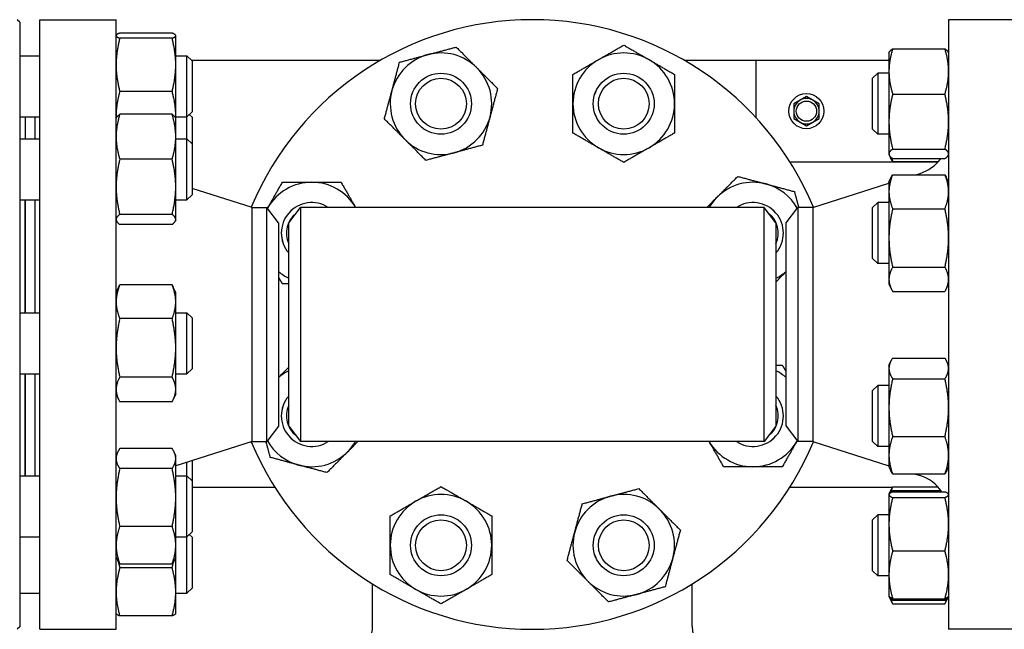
# Model space of a CAD drawing. Header units: inches. Extents: x 5 to 1128, y -85 to 748.
# Tile 633 of 656: x 593 to 606, y 690 to 698. Entities that reach past the tile are written whole.
import ezdxf

# ---------------------------------------------------------------- set-up
doc = ezdxf.new("R2010")
doc.units = ezdxf.units.IN
doc.header["$LTSCALE"] = 32
doc.header["$MEASUREMENT"] = 0
doc.layers.add('Visible (ANSI)', color=7, linetype='Continuous', lineweight=30)

msp = doc.modelspace()

# ---------------------------------------------------------------- linework, layer by layer
at = {"layer": 'Visible (ANSI)'}
for p, q in [((593.40563, 697.65853), (593.37438, 697.68978)), ((593.40563, 697.65853), (593.40563, 690.22103)), ((593.65313, 690.18978), (593.65313, 697.68978)), ((593.65313, 697.68978), (594.59313, 697.68978)), ((594.59313, 690.18978), (594.59313, 697.68978)), ((604.84313, 697.68978), (604.84313, 690.18978)), ((605.78313, 697.68978), (604.84313, 697.68978)), ((594.59313, 697.49562), (594.5943, 697.49811)), ((595.28205, 697.52527), (594.63822, 697.52527)), ((595.32713, 697.49562), (595.32597, 697.49811)), ((595.32713, 697.49313), (595.32713, 697.49562)), ((595.32713, 697.13367), (595.32713, 697.49313)), ((595.28205, 697.461), (594.63822, 697.461)), ((593.40563, 697.24562), (593.65313, 697.24562)), ((595.32713, 697.24562), (595.46563, 697.24562)), ((595.46563, 696.49562), (595.46563, 697.24562)), ((595.52813, 697.18312), (595.46563, 697.24562)), ((604.10913, 697.28099), (604.11311, 697.28952)), ((604.10913, 697.28099), (604.10913, 697.05283)), ((604.15422, 697.3316), (604.79805, 697.3316)), ((604.84313, 697.28099), (604.83915, 697.28952)), ((595.32713, 696.51116), (595.32713, 697.13367)), ((597.8473, 697.18978), (595.52147, 697.18978)), ((595.52813, 697.18312), (595.52813, 696.55812)), ((604.10913, 697.18978), (601.58896, 697.18978)), ((602.46813, 697.18978), (602.46813, 696.48929)), ((603.90813, 696.96849), (603.97063, 697.03099)), ((603.97063, 697.03099), (603.97063, 696.28099)), ((604.10913, 697.03099), (603.97063, 697.03099)), ((604.10913, 697.05283), (604.10913, 696.43626)), ((603.90813, 696.34349), (603.90813, 696.96849)), ((595.28205, 696.80635), (594.63822, 696.80635)), ((604.15422, 696.77406), (604.79805, 696.77406)), ((603.01513, 696.69988), (602.93713, 696.65485)), ((602.93713, 696.65485), (602.93713, 696.56478)), ((603.09313, 696.74491), (603.01513, 696.69988)), ((603.17113, 696.69988), (603.09313, 696.74491)), ((603.24913, 696.65485), (603.17113, 696.69988)), ((603.24913, 696.56478), (603.24913, 696.65485)), ((595.28205, 696.52588), (594.63822, 696.52588)), ((595.32713, 696.47319), (595.32713, 696.51116)), ((595.52813, 696.55812), (595.46563, 696.49562)), ((595.52813, 696.4887), (595.49343, 696.52341)), ((602.93713, 696.56478), (602.93713, 696.47471)), ((603.24913, 696.47471), (603.24913, 696.56478)), ((593.40563, 696.49562), (593.65313, 696.49562)), ((593.47313, 696.49562), (593.47313, 696.22319)), ((593.59313, 696.49562), (593.59313, 696.22319)), ((594.59313, 696.47319), (594.59753, 696.48262)), ((595.32713, 696.47319), (595.32274, 696.48262)), ((595.32713, 696.49562), (595.46563, 696.49562)), ((595.32713, 696.24902), (595.32713, 696.47319)), ((595.46563, 696.22319), (595.46563, 696.49562)), ((595.52813, 696.4887), (595.52813, 696.16069)), ((602.93713, 696.47471), (603.01513, 696.42968)), ((603.01513, 696.42968), (603.09313, 696.38465)), ((603.09313, 696.38465), (603.17113, 696.42968)), ((603.17113, 696.42968), (603.24913, 696.47471)), ((604.10913, 696.43626), (604.10913, 696.03941)), ((603.90813, 696.34349), (603.97063, 696.28099)), ((604.10913, 696.28099), (603.97063, 696.28099)), ((593.40563, 696.22319), (593.65313, 696.22319)), ((595.32713, 695.63331), (595.32713, 696.24902)), ((595.32713, 696.22319), (595.46563, 696.22319)), ((595.46563, 695.47319), (595.46563, 696.22319)), ((595.52813, 696.16069), (595.46563, 696.22319)), ((595.52813, 696.16069), (595.52813, 695.53569)), ((604.10913, 696.03941), (604.10913, 696.03099)), ((604.10913, 696.03099), (604.11311, 696.02245)), ((604.11311, 696.02245), (604.12631, 695.99416)), ((604.15422, 696.09845), (604.79805, 696.09845)), ((604.84313, 696.03099), (604.83915, 696.02245)), ((595.28205, 695.97215), (594.63822, 695.97215)), ((602.89028, 695.93978), (604.7133, 695.93978)), ((604.15422, 695.98037), (604.79805, 695.98037)), ((604.15422, 695.94707), (604.7198, 695.94707)), ((604.15422, 695.78313), (604.79805, 695.78313)), ((604.44328, 695.78313), (604.49411, 695.79923)), ((603.1698, 695.37978), (604.10913, 695.6773)), ((604.10913, 695.68987), (604.13776, 695.75126)), ((604.10913, 695.68987), (604.10913, 695.57316)), ((604.84313, 695.68987), (604.81451, 695.75126)), ((595.32713, 695.23248), (595.32713, 695.63331)), ((596.26647, 695.37978), (595.52813, 695.61363)), ((604.10913, 695.57316), (604.10913, 695.00406)), ((593.40563, 695.47319), (593.65313, 695.47319)), ((593.46813, 695.47319), (593.46813, 694.08284)), ((593.47313, 695.47319), (593.47313, 694.08284)), ((593.59313, 695.47319), (593.59313, 694.08284)), ((595.32713, 695.47319), (595.46563, 695.47319)), ((595.52813, 695.53569), (595.46563, 695.47319)), ((603.90813, 695.37737), (603.97063, 695.43987)), ((603.97063, 695.43987), (603.97063, 694.68987)), ((604.10913, 695.43987), (603.97063, 695.43987)), ((595.28205, 695.29446), (594.63822, 695.29446)), ((596.26647, 692.49978), (596.26647, 695.37978)), ((596.26647, 695.37978), (596.44926, 695.37978)), ((596.44926, 692.49978), (596.44926, 695.37978)), ((596.59313, 695.19228), (596.44926, 695.37978)), ((596.71813, 695.19228), (596.86201, 695.37978)), ((596.86201, 695.37978), (596.86201, 692.49978)), ((602.57426, 695.37978), (596.86201, 695.37978)), ((602.57426, 692.49978), (602.57426, 695.37978)), ((602.71813, 695.19228), (602.57426, 695.37978)), ((602.84313, 695.19228), (602.98701, 695.37978)), ((603.1698, 695.37978), (602.98701, 695.37978)), ((602.98701, 695.37978), (602.98701, 692.49978)), ((603.1698, 695.37978), (603.1698, 692.49978)), ((603.90813, 694.75237), (603.90813, 695.37737)), ((604.15422, 695.36319), (604.79805, 695.36319)), ((594.59313, 695.22319), (594.59753, 695.21376)), ((595.32713, 695.22319), (595.32274, 695.21376)), ((595.32713, 695.22319), (595.32713, 695.23248)), ((596.59313, 695.19228), (596.59313, 692.68728)), ((596.71813, 692.68728), (596.71813, 695.19228)), ((602.71813, 695.19228), (602.71813, 692.68728)), ((602.84313, 692.68728), (602.84313, 695.19228)), ((595.28205, 695.17049), (594.63822, 695.17049)), ((604.10913, 695.00406), (604.10913, 694.49577)), ((603.90813, 694.75237), (603.97063, 694.68987)), ((604.10913, 694.68987), (603.97063, 694.68987)), ((604.15422, 694.64493), (604.79805, 694.64493)), ((604.10913, 694.49577), (604.10913, 694.43987)), ((594.59313, 694.33284), (594.62298, 694.39684)), ((595.28205, 694.42666), (594.63822, 694.42666)), ((595.32713, 694.33284), (595.29729, 694.39684)), ((595.32713, 694.21913), (595.32713, 694.33284)), ((604.10913, 694.43987), (604.13776, 694.37848)), ((604.15422, 694.34661), (604.79805, 694.34661)), ((604.84313, 694.43987), (604.81451, 694.37848)), ((595.32713, 693.65218), (595.32713, 694.21913)), ((593.40563, 694.08284), (593.65313, 694.08284)), ((595.32713, 694.08284), (595.46563, 694.08284)), ((595.46563, 693.33284), (595.46563, 694.08284)), ((595.52813, 694.02034), (595.46563, 694.08284)), ((595.28205, 694.01159), (594.63822, 694.01159)), ((595.52813, 694.02034), (595.52813, 693.39534)), ((595.32713, 693.1409), (595.32713, 693.65218)), ((604.10913, 693.43969), (604.12901, 693.48231)), ((604.15422, 693.52665), (604.79805, 693.52665)), ((604.84313, 693.43969), (604.82326, 693.48231)), ((595.52813, 693.39534), (595.46563, 693.33284)), ((604.10913, 693.43969), (604.10913, 693.39979)), ((604.10913, 693.39979), (604.10913, 692.91695)), ((593.40563, 693.33284), (593.65313, 693.33284)), ((593.46813, 693.33284), (593.46813, 692.07836)), ((593.47313, 693.33284), (593.47313, 692.07836)), ((593.59313, 693.33284), (593.59313, 692.07836)), ((595.28205, 693.29277), (594.63822, 693.29277)), ((595.32713, 693.33284), (595.46563, 693.33284)), ((604.15422, 693.27293), (604.79805, 693.27293)), ((595.32713, 693.08284), (595.32713, 693.1409)), ((603.90813, 693.12719), (603.97063, 693.18969)), ((603.90813, 692.50219), (603.90813, 693.12719)), ((603.97063, 693.18969), (603.97063, 692.43969)), ((604.10913, 693.18969), (603.97063, 693.18969)), ((594.59313, 693.08284), (594.62298, 693.01884)), ((595.32713, 693.08284), (595.29729, 693.01884)), ((595.28205, 692.98902), (594.63822, 692.98902)), ((604.10913, 692.91695), (604.10913, 692.33185)), ((596.59313, 692.68728), (596.44926, 692.49978)), ((596.71813, 692.68728), (596.86201, 692.49978)), ((602.71813, 692.68728), (602.57426, 692.49978)), ((602.84313, 692.68728), (602.98701, 692.49978)), ((604.15422, 692.56097), (604.79805, 692.56097)), ((595.28205, 692.41432), (594.63822, 692.41432)), ((596.26647, 692.49978), (595.32713, 692.20226)), ((596.26647, 692.49978), (596.44926, 692.49978)), ((602.57426, 692.49978), (596.86201, 692.49978)), ((603.1698, 692.49978), (602.98701, 692.49978)), ((603.1698, 692.49978), (604.10913, 692.20226)), ((603.90813, 692.50219), (603.97063, 692.43969)), ((604.10913, 692.43969), (603.97063, 692.43969)), ((594.59313, 692.32836), (594.61205, 692.36893)), ((595.32713, 692.32836), (595.30821, 692.36893)), ((595.32713, 692.29026), (595.32713, 692.32836)), ((595.32713, 691.81072), (595.32713, 692.29026)), ((595.52813, 692.26593), (595.52813, 692.01586)), ((604.10913, 692.33185), (604.10913, 692.18969)), ((595.28205, 692.1662), (594.63822, 692.1662)), ((595.46563, 692.07836), (595.46563, 692.24613)), ((604.10913, 692.18969), (604.12901, 692.14707)), ((604.84313, 692.18969), (604.82326, 692.14707)), ((593.40563, 692.07836), (593.65313, 692.07836)), ((595.32713, 692.07836), (595.46563, 692.07836)), ((595.46563, 691.32836), (595.46563, 692.07836)), ((595.52813, 692.01586), (595.46563, 692.07836)), ((604.15422, 692.10273), (604.79805, 692.10273)), ((604.42338, 692.10273), (604.49411, 692.08033)), ((595.52813, 692.01586), (595.52813, 691.39086)), ((595.52813, 691.93978), (596.54599, 691.93978)), ((602.89028, 691.93978), (604.15234, 691.93978)), ((604.11311, 691.85711), (604.14139, 691.91775)), ((604.15422, 691.94332), (604.71006, 691.94332)), ((595.32713, 691.22382), (595.32713, 691.81072)), ((604.10913, 691.84857), (604.11052, 691.85155)), ((604.10913, 691.84857), (604.10913, 691.84561)), ((604.10913, 691.84561), (604.10913, 691.48193)), ((604.11052, 691.85155), (604.11311, 691.85711)), ((604.15422, 691.89919), (604.74645, 691.89919)), ((604.15422, 691.88072), (604.79805, 691.88072)), ((604.15422, 691.8105), (604.79805, 691.8105)), ((604.84313, 691.84857), (604.84174, 691.85155)), ((603.90813, 691.53607), (603.97063, 691.59857)), ((603.90813, 690.91107), (603.90813, 691.53607)), ((603.97063, 691.59857), (603.97063, 690.84857)), ((604.10913, 691.59857), (603.97063, 691.59857)), ((595.28205, 691.45524), (594.63822, 691.45524)), ((604.10913, 691.48193), (604.10913, 690.8599)), ((593.40563, 691.32836), (593.65313, 691.32836)), ((595.32713, 691.32836), (595.46563, 691.32836)), ((595.52813, 691.39086), (595.46563, 691.32836)), ((595.46563, 690.63394), (595.46563, 691.32836)), ((595.52813, 691.32144), (595.49343, 691.35615)), ((595.52813, 691.32144), (595.52813, 690.69644)), ((595.32713, 691.07836), (595.32713, 691.22382)), ((594.59313, 691.07836), (594.61205, 691.03779)), ((595.32713, 691.07836), (595.30821, 691.03779)), ((595.32713, 690.64948), (595.32713, 691.07836)), ((604.15422, 691.15336), (604.79805, 691.15336)), ((595.28205, 690.9924), (594.63822, 690.9924)), ((595.28205, 690.94468), (594.63822, 690.94468)), ((603.90813, 690.91107), (603.97063, 690.84857)), ((604.10913, 690.84857), (603.97063, 690.84857)), ((604.10913, 690.8599), (604.10913, 690.59857)), ((595.52813, 690.69644), (595.46563, 690.63394)), ((597.74963, 690.22718), (597.74963, 690.74799)), ((601.68664, 690.22718), (601.68664, 690.74799)), ((593.40563, 690.63394), (593.65313, 690.63394)), ((595.32713, 690.38394), (595.32713, 690.64948)), ((595.32713, 690.63394), (595.46563, 690.63394)), ((604.10913, 690.59857), (604.11052, 690.59559)), ((604.11052, 690.59559), (604.11311, 690.59004)), ((604.11311, 690.59004), (604.14139, 690.5294)), ((604.15422, 690.56643), (604.79805, 690.56643)), ((604.83915, 690.59004), (604.81088, 690.5294)), ((604.84174, 690.59559), (604.83915, 690.59004)), ((604.84313, 690.59857), (604.84174, 690.59559)), ((604.15422, 690.54796), (604.79805, 690.54796)), ((604.15422, 690.50383), (604.79805, 690.50383)), ((594.59313, 690.38394), (594.5943, 690.38145)), ((595.28205, 690.35429), (594.63822, 690.35429)), ((595.32713, 690.38394), (595.32597, 690.38145)), ((593.40563, 690.22103), (593.37438, 690.18978)), ((593.65313, 690.18978), (594.59313, 690.18978)), ((599.61813, 690.18978), (599.61813, 690.19111)), ((599.61813, 690.18978), (599.71813, 690.18978)), ((599.71813, 690.18978), (599.81813, 690.18978)), ((599.81813, 690.19111), (599.81813, 690.18978)), ((605.78313, 690.18978), (604.84313, 690.18978))]:
    msp.add_line(p, q, dxfattribs=at)
for centre, radius in [((598.59304, 696.65599), 0.37513), ((598.59304, 696.65599), 0.375), ((600.84322, 696.65599), 0.37513), ((600.84322, 696.65599), 0.375), ((598.59304, 696.65599), 0.3125), ((600.84322, 696.65599), 0.3125), ((603.09313, 696.56478), 0.216), ((603.09313, 696.56478), 0.1248), ((598.59304, 691.22357), 0.37513), ((598.59304, 691.22357), 0.375), ((598.59304, 691.22357), 0.3125), ((600.84322, 691.22357), 0.37513), ((600.84322, 691.22357), 0.375), ((600.84322, 691.22357), 0.3125)]:
    msp.add_circle(centre, radius, dxfattribs=at)
for centre, radius, start, end in [((599.71813, 693.93978), 3.75, 22.631841, 157.368159), ((598.59304, 696.65599), 0.625, 105, 165), ((598.59304, 696.65599), 0.625, 45, 105), ((600.84322, 696.65599), 0.625, 60, 120), ((600.84322, 696.65599), 0.625, 120, 180), ((600.84322, 696.65599), 0.625, 0, 60), ((598.59304, 696.65599), 0.625, 345, 45), ((598.59304, 696.65599), 0.625, 165, 225), ((600.84322, 696.65599), 0.625, 180, 240), ((600.84322, 696.65599), 0.625, 300, 0), ((603.09313, 696.56478), 0.156, 120, 180), ((603.09313, 696.56478), 0.156, 60, 120), ((603.09313, 696.56478), 0.156, 0, 60), ((603.09313, 696.56478), 0.156, 180, 240), ((603.09313, 696.56478), 0.156, 300, 0), ((598.59304, 696.65599), 0.625, 285, 345), ((603.09313, 696.56478), 0.156, 240, 300), ((598.59304, 696.65599), 0.625, 225, 285), ((600.84322, 696.65599), 0.625, 240, 300), ((604.34313, 696.27589), 0.5, 287.574716, 323.768383), ((597.00193, 695.06487), 0.625, 90, 150), ((597.00193, 695.06487), 0.625, 30.255516, 90), ((602.43434, 695.06487), 0.625, 75, 135), ((602.43434, 695.06487), 0.625, 29.24595, 75), ((597.00193, 695.06487), 0.37513, 57.085092, 220.840842), ((597.00193, 695.06487), 0.375, 57.114984, 220.818462), ((602.43434, 695.06487), 0.625, 135, 149.744484), ((602.43434, 695.06487), 0.37513, 319.159158, 122.914908), ((602.43434, 695.06487), 0.375, 319.181538, 122.885016), ((597.00193, 695.06487), 0.625, 150, 150.75405), ((597.00193, 695.06487), 0.3125, 128.121797, 204.750248), ((602.43434, 695.06487), 0.3125, 335.249752, 51.878203), ((597.00193, 695.06487), 0.625, 229.150779, 242.994844), ((602.43434, 695.06487), 0.625, 297.005156, 310.849221), ((597.00193, 692.81469), 0.625, 117.005156, 130.849221), ((602.43434, 692.81469), 0.625, 49.150779, 62.994844), ((597.00193, 692.81469), 0.37513, 139.159158, 302.914908), ((597.00193, 692.81469), 0.375, 139.181538, 302.885016), ((602.43434, 692.81469), 0.37513, 237.085092, 40.840842), ((602.43434, 692.81469), 0.375, 237.114984, 40.818462), ((597.00193, 692.81469), 0.3125, 155.249752, 231.878203), ((602.43434, 692.81469), 0.3125, 308.121797, 24.750248), ((597.00193, 692.81469), 0.625, 209.24595, 255), ((602.43434, 692.81469), 0.625, 330, 330.75405), ((599.71813, 693.93978), 3.75, 202.631841, 337.368159), ((597.00193, 692.81469), 0.625, 315, 329.744484), ((602.43434, 692.81469), 0.625, 210.255516, 270), ((602.43434, 692.81469), 0.625, 270, 330), ((597.00193, 692.81469), 0.625, 255, 315), ((604.34313, 691.60367), 0.5, 33.648781, 72.425284), ((598.59304, 691.22357), 0.625, 60, 120), ((600.84322, 691.22357), 0.625, 105, 165), ((600.84322, 691.22357), 0.625, 45, 105), ((598.59304, 691.22357), 0.625, 120, 180), ((598.59304, 691.22357), 0.625, 0, 60), ((600.84322, 691.22357), 0.625, 345, 45), ((600.84322, 691.22357), 0.625, 165, 225), ((598.59304, 691.22357), 0.625, 180, 240), ((598.59304, 691.22357), 0.625, 300, 0), ((600.84322, 691.22357), 0.625, 285, 345), ((600.84322, 691.22357), 0.625, 225, 285), ((598.59304, 691.22357), 0.625, 240, 300), ((597.24963, 690.22718), 0.5, 350.709763, 0), ((602.18664, 690.22718), 0.5, 180, 189.290237)]:
    msp.add_arc(centre, radius, start, end, dxfattribs=at)
for points, weights in [([(594.63822, 697.52527), (594.59313, 697.50805), (594.59313, 697.49313)], [1, 1.0379548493, 1]), ([(594.59313, 697.49313), (594.59313, 697.47822), (594.63822, 697.461)], [1, 1.0379548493, 1]), ([(595.32713, 697.49313), (595.32713, 697.50805), (595.28205, 697.52527)], [1, 1.0379548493, 1]), ([(595.28205, 697.461), (595.32713, 697.47822), (595.32713, 697.49313)], [1, 1.0379548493, 1]), ([(594.63822, 697.461), (594.59313, 697.28559), (594.59313, 697.13367)], [1, 1.0379548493, 1]), ([(595.32713, 697.13367), (595.32713, 697.28559), (595.28205, 697.461)], [1, 1.0379548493, 1]), ([(600.53072, 697.19725), (600.67575, 697.28099), (600.84322, 697.37767)], [1, 1.0379548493, 1]), ([(600.84322, 697.37767), (601.01069, 697.28099), (601.15572, 697.19725)], [1, 1.0379548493, 1]), ([(598.08273, 697.1663), (598.26952, 697.21635), (598.43128, 697.25969)], [1, 1.0379548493, 1]), ([(598.43128, 697.25969), (598.59304, 697.30303), (598.77983, 697.35308)], [1, 1.0379548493, 1]), ([(598.77983, 697.35308), (598.91657, 697.21635), (599.03499, 697.09793)], [1, 1.0379548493, 1]), ([(604.15422, 697.3316), (604.10913, 697.18221), (604.10913, 697.05283)], [1, 1.0379548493, 1]), ([(604.11311, 697.28952), (604.12229, 697.30919), (604.15422, 697.3316)], [1.01592605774, 1.02658709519, 1]), ([(604.79805, 697.3316), (604.82998, 697.30919), (604.83915, 697.28952)], [1, 1.02658709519, 1.01592605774]), ([(604.84313, 697.05283), (604.84313, 697.18221), (604.79805, 697.3316)], [1, 1.0379548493, 1]), ([(594.59313, 697.13367), (594.59313, 696.98176), (594.63822, 696.80635)], [1, 1.0379548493, 1]), ([(595.28205, 696.80635), (595.32713, 696.98176), (595.32713, 697.13367)], [1, 1.0379548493, 1]), ([(597.98934, 696.81775), (598.03268, 696.97951), (598.08273, 697.1663)], [1, 1.0379548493, 1]), ([(600.21822, 697.01683), (600.38569, 697.11352), (600.53072, 697.19725)], [1, 1.0379548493, 1]), ([(601.15572, 697.19725), (601.30075, 697.11352), (601.46822, 697.01683)], [1, 1.0379548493, 1]), ([(599.03499, 697.09793), (599.1534, 696.97951), (599.29014, 696.84277)], [1, 1.0379548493, 1]), ([(600.21822, 696.65599), (600.21822, 696.82345), (600.21822, 697.01683)], [1, 1.0379548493, 1]), ([(601.46822, 697.01683), (601.46822, 696.82345), (601.46822, 696.65599)], [1, 1.0379548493, 1]), ([(604.10913, 697.05283), (604.10913, 696.92346), (604.15422, 696.77406)], [1, 1.0379548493, 1]), ([(604.79805, 696.77406), (604.84313, 696.92346), (604.84313, 697.05283)], [1, 1.0379548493, 1]), ([(594.63822, 696.80635), (594.59313, 696.64816), (594.59313, 696.51116)], [1, 1.0379548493, 1]), ([(595.32713, 696.51116), (595.32713, 696.64816), (595.28205, 696.80635)], [1, 1.0379548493, 1]), ([(597.89595, 696.4692), (597.946, 696.65599), (597.98934, 696.81775)], [1, 1.0379548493, 1]), ([(599.29014, 696.84277), (599.24009, 696.65599), (599.19675, 696.49422)], [1, 1.0379548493, 1]), ([(604.15422, 696.77406), (604.10913, 696.59303), (604.10913, 696.43626)], [1, 1.0379548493, 1]), ([(604.84313, 696.43626), (604.84313, 696.59303), (604.79805, 696.77406)], [1, 1.0379548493, 1]), ([(600.21822, 696.29514), (600.21822, 696.48852), (600.21822, 696.65599)], [1, 1.0379548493, 1]), ([(601.46822, 696.65599), (601.46822, 696.48852), (601.46822, 696.29514)], [1, 1.0379548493, 1]), ([(594.63822, 696.52588), (594.59313, 696.37751), (594.59313, 696.24902)], [1, 1.0379548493, 1]), ([(594.59313, 696.51116), (594.59313, 696.49299), (594.59387, 696.47477)], [1, 1.00487384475, 1.00849597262]), ([(594.59753, 696.48262), (594.60697, 696.50286), (594.63822, 696.52588)], [1.01637497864, 1.02600506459, 1]), ([(595.28205, 696.52588), (595.3133, 696.50286), (595.32274, 696.48262)], [1, 1.02600506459, 1.01637497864]), ([(595.32713, 696.24902), (595.32713, 696.37751), (595.28205, 696.52588)], [1, 1.0379548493, 1]), ([(595.3264, 696.47477), (595.32713, 696.49299), (595.32713, 696.51116)], [1.00849597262, 1.00487384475, 1]), ([(598.1511, 696.21404), (598.03268, 696.33246), (597.89595, 696.4692)], [1, 1.0379548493, 1]), ([(599.19675, 696.49422), (599.1534, 696.33246), (599.10335, 696.14568)], [1, 1.0379548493, 1]), ([(604.10913, 696.43626), (604.10913, 696.27948), (604.15422, 696.09845)], [1, 1.0379548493, 1]), ([(604.79805, 696.09845), (604.84313, 696.27948), (604.84313, 696.43626)], [1, 1.0379548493, 1]), ([(600.53072, 696.11472), (600.38569, 696.19845), (600.21822, 696.29514)], [1, 1.0379548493, 1]), ([(601.46822, 696.29514), (601.30075, 696.19845), (601.15572, 696.11472)], [1, 1.0379548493, 1]), ([(594.59313, 696.24902), (594.59313, 696.12052), (594.63822, 695.97215)], [1, 1.0379548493, 1]), ([(595.28205, 695.97215), (595.32713, 696.12052), (595.32713, 696.24902)], [1, 1.0379548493, 1]), ([(598.40626, 695.95889), (598.26952, 696.09563), (598.1511, 696.21404)], [1, 1.0379548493, 1]), ([(599.10335, 696.14568), (598.91657, 696.09563), (598.75481, 696.05228)], [1, 1.0379548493, 1]), ([(598.75481, 696.05228), (598.59304, 696.00894), (598.40626, 695.95889)], [1, 1.0379548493, 1]), ([(600.84322, 695.9343), (600.67575, 696.03099), (600.53072, 696.11472)], [1, 1.0379548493, 1]), ([(601.15572, 696.11472), (601.01069, 696.03099), (600.84322, 695.9343)], [1, 1.0379548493, 1]), ([(604.15422, 696.09845), (604.10913, 696.06681), (604.10913, 696.03941)], [1, 1.0379548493, 1]), ([(604.10913, 696.03941), (604.10913, 696.01201), (604.15422, 695.98037)], [1, 1.0379548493, 1]), ([(604.84313, 696.03941), (604.84313, 696.06681), (604.79805, 696.09845)], [1, 1.0379548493, 1]), ([(604.79805, 695.98037), (604.84313, 696.01201), (604.84313, 696.03941)], [1, 1.0379548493, 1]), ([(594.63822, 695.97215), (594.59313, 695.79057), (594.59313, 695.63331)], [1, 1.0379548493, 1]), ([(595.32713, 695.63331), (595.32713, 695.79057), (595.28205, 695.97215)], [1, 1.0379548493, 1]), ([(604.15422, 695.94707), (604.13681, 695.97163), (604.12631, 695.99416)], [1, 1.01432189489, 1.01783533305]), ([(604.13954, 695.99149), (604.14612, 695.96978), (604.15422, 695.94707)], [1.01092432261, 1.00661509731, 1]), ([(604.15422, 695.78313), (604.10913, 695.67061), (604.10913, 695.57316)], [1, 1.0379548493, 1]), ([(604.13776, 695.75126), (604.145, 695.7668), (604.15422, 695.78313)], [1.01207191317, 1.00752976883, 1]), ([(604.79805, 695.78313), (604.80726, 695.7668), (604.81451, 695.75126)], [1, 1.00752976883, 1.01207191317]), ([(604.84313, 695.57316), (604.84313, 695.67061), (604.79805, 695.78313)], [1, 1.0379548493, 1]), ([(596.46066, 695.37737), (596.5444, 695.5224), (596.64108, 695.68987)], [1, 1.0379548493, 1]), ([(596.64108, 695.68987), (596.83446, 695.68987), (597.00193, 695.68987)], [1, 1.0379548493, 1]), ([(597.00193, 695.68987), (597.1694, 695.68987), (597.36277, 695.68987)], [1, 1.0379548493, 1]), ([(597.36277, 695.68987), (597.45871, 695.52369), (597.5418, 695.37978)], [1, 1.03765085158, 1.00060312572]), ([(601.9924, 695.50681), (602.11081, 695.62523), (602.24755, 695.76197)], [1, 1.0379548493, 1]), ([(602.24755, 695.76197), (602.43434, 695.71192), (602.5961, 695.66857)], [1, 1.0379548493, 1]), ([(602.5961, 695.66857), (602.75786, 695.62523), (602.94465, 695.57518)], [1, 1.0379548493, 1]), ([(594.59313, 695.63331), (594.59313, 695.47605), (594.63822, 695.29446)], [1, 1.0379548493, 1]), ([(595.28205, 695.29446), (595.32713, 695.47605), (595.32713, 695.63331)], [1, 1.0379548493, 1]), ([(602.94465, 695.57518), (602.9723, 695.47198), (602.99701, 695.37978)], [1, 1.02061936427, 1.01883536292]), ([(604.10913, 695.57316), (604.10913, 695.47572), (604.15422, 695.36319)], [1, 1.0379548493, 1]), ([(604.79805, 695.36319), (604.84313, 695.47572), (604.84313, 695.57316)], [1, 1.0379548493, 1]), ([(601.86537, 695.37978), (601.93014, 695.44456), (601.9924, 695.50681)], [1.01895693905, 1.01960093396, 1]), ([(594.63822, 695.29446), (594.59313, 695.26124), (594.59313, 695.23248)], [1, 1.0379548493, 1]), ([(595.32713, 695.23248), (595.32713, 695.26124), (595.28205, 695.29446)], [1, 1.0379548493, 1]), ([(596.45656, 695.37027), (596.45861, 695.37382), (596.46066, 695.37737)], [1.00175027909, 1.00089630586, 1]), ([(604.15422, 695.36319), (604.10913, 695.17074), (604.10913, 695.00406)], [1, 1.0379548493, 1]), ([(604.84313, 695.00406), (604.84313, 695.17074), (604.79805, 695.36319)], [1, 1.0379548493, 1]), ([(594.59313, 695.23248), (594.59313, 695.20371), (594.63822, 695.17049)], [1, 1.0379548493, 1]), ([(595.28205, 695.17049), (595.32713, 695.20371), (595.32713, 695.23248)], [1, 1.0379548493, 1]), ([(604.10913, 695.00406), (604.10913, 694.83739), (604.15422, 694.64493)], [1, 1.0379548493, 1]), ([(604.79805, 694.64493), (604.84313, 694.83739), (604.84313, 695.00406)], [1, 1.0379548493, 1]), ([(602.84313, 694.58978), (602.78243, 694.52907), (602.71813, 694.46478)], [1.00888345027, 1.0228277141, 1.01750875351]), ([(604.15422, 694.64493), (604.10913, 694.56499), (604.10913, 694.49577)], [1, 1.0379548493, 1]), ([(604.84313, 694.49577), (604.84313, 694.56499), (604.79805, 694.64493)], [1, 1.0379548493, 1]), ([(596.64108, 694.43987), (596.61637, 694.48267), (596.59313, 694.52292)], [1, 1.00943286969, 1.01417706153]), ([(604.10913, 694.49577), (604.10913, 694.42654), (604.15422, 694.34661)], [1, 1.0379548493, 1]), ([(604.79805, 694.34661), (604.84313, 694.42654), (604.84313, 694.49577)], [1, 1.0379548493, 1]), ([(594.63822, 694.42666), (594.59313, 694.31544), (594.59313, 694.21913)], [1, 1.0379548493, 1]), ([(594.62298, 694.39684), (594.62977, 694.4114), (594.63822, 694.42666)], [1.01129276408, 1.00690120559, 1]), ([(595.28205, 694.42666), (595.2905, 694.4114), (595.29729, 694.39684)], [1, 1.00690120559, 1.01129276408]), ([(595.32713, 694.21913), (595.32713, 694.31544), (595.28205, 694.42666)], [1, 1.0379548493, 1]), ([(596.71813, 694.43987), (596.68057, 694.43987), (596.64108, 694.43987)], [1.01206453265, 1.00752365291, 1]), ([(594.59313, 694.21913), (594.59313, 694.12281), (594.63822, 694.01159)], [1, 1.0379548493, 1]), ([(595.28205, 694.01159), (595.32713, 694.12281), (595.32713, 694.21913)], [1, 1.0379548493, 1]), ([(594.63822, 694.01159), (594.59313, 693.81898), (594.59313, 693.65218)], [1, 1.0379548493, 1]), ([(595.32713, 693.65218), (595.32713, 693.81898), (595.28205, 694.01159)], [1, 1.0379548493, 1]), ([(594.59313, 693.65218), (594.59313, 693.48538), (594.63822, 693.29277)], [1, 1.0379548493, 1]), ([(595.28205, 693.29277), (595.32713, 693.48538), (595.32713, 693.65218)], [1, 1.0379548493, 1]), ([(604.15422, 693.52665), (604.10913, 693.45867), (604.10913, 693.39979)], [1, 1.0379548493, 1]), ([(604.84313, 693.39979), (604.84313, 693.45867), (604.79805, 693.52665)], [1, 1.0379548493, 1]), ([(596.59313, 693.28978), (596.65384, 693.35049), (596.71813, 693.41478)], [1.00888345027, 1.0228277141, 1.01750875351]), ([(602.71813, 693.43969), (602.75569, 693.43969), (602.79518, 693.43969)], [1.01206453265, 1.00752365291, 1]), ([(602.79518, 693.43969), (602.81989, 693.39689), (602.84313, 693.35664)], [1, 1.00943286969, 1.01417706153]), ([(604.10913, 693.39979), (604.10913, 693.34092), (604.15422, 693.27293)], [1, 1.0379548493, 1]), ([(604.79805, 693.27293), (604.84313, 693.34092), (604.84313, 693.39979)], [1, 1.0379548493, 1]), ([(594.63822, 693.29277), (594.59313, 693.21138), (594.59313, 693.1409)], [1, 1.0379548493, 1]), ([(595.32713, 693.1409), (595.32713, 693.21138), (595.28205, 693.29277)], [1, 1.0379548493, 1]), ([(604.15422, 693.27293), (604.10913, 693.08216), (604.10913, 692.91695)], [1, 1.0379548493, 1]), ([(604.84313, 692.91695), (604.84313, 693.08216), (604.79805, 693.27293)], [1, 1.0379548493, 1]), ([(594.59313, 693.1409), (594.59313, 693.07041), (594.63822, 692.98902)], [1, 1.0379548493, 1]), ([(595.28205, 692.98902), (595.32713, 693.07041), (595.32713, 693.1409)], [1, 1.0379548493, 1]), ([(604.10913, 692.91695), (604.10913, 692.75174), (604.15422, 692.56097)], [1, 1.0379548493, 1]), ([(604.79805, 692.56097), (604.84313, 692.75174), (604.84313, 692.91695)], [1, 1.0379548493, 1]), ([(602.97971, 692.50929), (602.97766, 692.50574), (602.9756, 692.50219)], [1.00175027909, 1.00089630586, 1]), ([(604.15422, 692.56097), (604.10913, 692.43818), (604.10913, 692.33185)], [1, 1.0379548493, 1]), ([(604.84313, 692.33185), (604.84313, 692.43818), (604.79805, 692.56097)], [1, 1.0379548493, 1]), ([(594.63822, 692.41432), (594.59313, 692.34784), (594.59313, 692.29026)], [1, 1.0379548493, 1]), ([(595.32713, 692.29026), (595.32713, 692.34784), (595.28205, 692.41432)], [1, 1.0379548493, 1]), ([(596.49162, 692.30438), (596.46397, 692.40758), (596.43926, 692.49978)], [1, 1.02061936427, 1.01883536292]), ([(597.5709, 692.49978), (597.50612, 692.435), (597.44387, 692.37275)], [1.01895693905, 1.01960093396, 1]), ([(602.07349, 692.18969), (601.97755, 692.35587), (601.89446, 692.49978)], [1, 1.03765085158, 1.00060312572]), ([(602.9756, 692.50219), (602.89187, 692.35716), (602.79518, 692.18969)], [1, 1.0379548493, 1]), ([(594.59313, 692.29026), (594.59313, 692.23268), (594.63822, 692.1662)], [1, 1.0379548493, 1]), ([(595.28205, 692.1662), (595.32713, 692.23268), (595.32713, 692.29026)], [1, 1.0379548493, 1]), ([(596.84017, 692.21099), (596.6784, 692.25433), (596.49162, 692.30438)], [1, 1.0379548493, 1]), ([(597.44387, 692.37275), (597.32545, 692.25433), (597.18871, 692.11759)], [1, 1.0379548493, 1]), ([(604.10913, 692.33185), (604.10913, 692.22551), (604.15422, 692.10273)], [1, 1.0379548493, 1]), ([(604.79805, 692.10273), (604.84313, 692.22551), (604.84313, 692.33185)], [1, 1.0379548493, 1]), ([(594.63822, 692.1662), (594.59313, 691.9757), (594.59313, 691.81072)], [1, 1.0379548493, 1]), ([(595.32713, 691.81072), (595.32713, 691.9757), (595.28205, 692.1662)], [1, 1.0379548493, 1]), ([(597.18871, 692.11759), (597.00193, 692.16764), (596.84017, 692.21099)], [1, 1.0379548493, 1]), ([(602.43434, 692.18969), (602.26687, 692.18969), (602.07349, 692.18969)], [1, 1.0379548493, 1]), ([(602.79518, 692.18969), (602.60181, 692.18969), (602.43434, 692.18969)], [1, 1.0379548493, 1]), ([(604.15422, 692.10273), (604.13894, 692.12576), (604.12901, 692.14707)], [1, 1.01254508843, 1.01679720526]), ([(604.82326, 692.14707), (604.81332, 692.12576), (604.79805, 692.10273)], [1.01679720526, 1.01254508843, 1]), ([(598.28054, 691.76484), (598.42558, 691.84857), (598.59304, 691.94526)], [1, 1.0379548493, 1]), ([(598.59304, 691.94526), (598.76051, 691.84857), (598.90554, 691.76484)], [1, 1.0379548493, 1]), ([(600.68146, 691.82728), (600.84322, 691.87062), (601.03001, 691.92067)], [1, 1.0379548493, 1]), ([(601.03001, 691.92067), (601.16675, 691.78393), (601.28516, 691.66552)], [1, 1.0379548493, 1]), ([(604.15422, 691.94332), (604.14086, 691.91111), (604.1316, 691.88107)], [1, 1.01095194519, 1.01558348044]), ([(604.14139, 691.91775), (604.14724, 691.93029), (604.15422, 691.94332)], [1.00968284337, 1.00569633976, 1]), ([(594.59313, 691.81072), (594.59313, 691.64574), (594.63822, 691.45524)], [1, 1.0379548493, 1]), ([(595.28205, 691.45524), (595.32713, 691.64574), (595.32713, 691.81072)], [1, 1.0379548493, 1]), ([(600.33291, 691.73388), (600.5197, 691.78393), (600.68146, 691.82728)], [1, 1.0379548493, 1]), ([(604.15422, 691.88072), (604.10913, 691.8619), (604.10913, 691.84561)], [1, 1.0379548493, 1]), ([(604.10913, 691.84561), (604.10913, 691.82932), (604.15422, 691.8105)], [1, 1.0379548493, 1]), ([(604.15422, 691.8105), (604.10913, 691.63442), (604.10913, 691.48193)], [1, 1.0379548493, 1]), ([(604.11311, 691.85711), (604.12229, 691.87678), (604.15422, 691.89919)], [1.01592605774, 1.02658709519, 1]), ([(604.15422, 691.89919), (604.151, 691.88852), (604.14802, 691.87805)], [1, 1.00261774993, 1.00487440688]), ([(604.84313, 691.84561), (604.84313, 691.8619), (604.79805, 691.88072)], [1, 1.0379548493, 1]), ([(604.79805, 691.8105), (604.84313, 691.82932), (604.84313, 691.84561)], [1, 1.0379548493, 1]), ([(604.84313, 691.48193), (604.84313, 691.63442), (604.79805, 691.8105)], [1, 1.0379548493, 1]), ([(597.96804, 691.58442), (598.13551, 691.68111), (598.28054, 691.76484)], [1, 1.0379548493, 1]), ([(598.90554, 691.76484), (599.05058, 691.68111), (599.21804, 691.58442)], [1, 1.0379548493, 1]), ([(600.23952, 691.38534), (600.28286, 691.5471), (600.33291, 691.73388)], [1, 1.0379548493, 1]), ([(601.28516, 691.66552), (601.40358, 691.5471), (601.54032, 691.41036)], [1, 1.0379548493, 1]), ([(597.96804, 691.22357), (597.96804, 691.39104), (597.96804, 691.58442)], [1, 1.0379548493, 1]), ([(599.21804, 691.58442), (599.21804, 691.39104), (599.21804, 691.22357)], [1, 1.0379548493, 1]), ([(594.63822, 691.45524), (594.59313, 691.33122), (594.59313, 691.22382)], [1, 1.0379548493, 1]), ([(595.32713, 691.22382), (595.32713, 691.33122), (595.28205, 691.45524)], [1, 1.0379548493, 1]), ([(604.10913, 691.48193), (604.10913, 691.32944), (604.15422, 691.15336)], [1, 1.0379548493, 1]), ([(604.79805, 691.15336), (604.84313, 691.32944), (604.84313, 691.48193)], [1, 1.0379548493, 1]), ([(600.14613, 691.03679), (600.19617, 691.22357), (600.23952, 691.38534)], [1, 1.0379548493, 1]), ([(601.54032, 691.41036), (601.49027, 691.22357), (601.44693, 691.06181)], [1, 1.0379548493, 1]), ([(594.59313, 691.22382), (594.59313, 691.11641), (594.63822, 690.9924)], [1, 1.0379548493, 1]), ([(595.28205, 690.9924), (595.32713, 691.11641), (595.32713, 691.22382)], [1, 1.0379548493, 1]), ([(597.96804, 690.86273), (597.96804, 691.05611), (597.96804, 691.22357)], [1, 1.0379548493, 1]), ([(599.21804, 691.22357), (599.21804, 691.05611), (599.21804, 690.86273)], [1, 1.0379548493, 1]), ([(601.44693, 691.06181), (601.40358, 690.90005), (601.35353, 690.71326)], [1, 1.0379548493, 1]), ([(604.15422, 691.15336), (604.10913, 690.99609), (604.10913, 690.8599)], [1, 1.0379548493, 1]), ([(604.84313, 690.8599), (604.84313, 690.99609), (604.79805, 691.15336)], [1, 1.0379548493, 1]), ([(594.63822, 690.94468), (594.59313, 690.78648), (594.59313, 690.64948)], [1, 1.0379548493, 1]), ([(594.63822, 690.9924), (594.62221, 691.01601), (594.61205, 691.03779)], [1, 1.01315756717, 1.01719263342]), ([(594.62031, 691.02152), (594.62807, 690.98415), (594.63822, 690.94468)], [1.01296687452, 1.00829731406, 1]), ([(595.30821, 691.03779), (595.29806, 691.01601), (595.28205, 690.9924)], [1.01719263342, 1.01315756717, 1]), ([(595.28205, 690.94468), (595.29219, 690.98415), (595.29996, 691.02152)], [1, 1.00829731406, 1.01296687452]), ([(595.32713, 690.64948), (595.32713, 690.78648), (595.28205, 690.94468)], [1, 1.0379548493, 1]), ([(600.40128, 690.78163), (600.28286, 690.90005), (600.14613, 691.03679)], [1, 1.0379548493, 1]), ([(598.28054, 690.68231), (598.13551, 690.76604), (597.96804, 690.86273)], [1, 1.0379548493, 1]), ([(599.21804, 690.86273), (599.05058, 690.76604), (598.90554, 690.68231)], [1, 1.0379548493, 1]), ([(604.10913, 690.8599), (604.10913, 690.7237), (604.15422, 690.56643)], [1, 1.0379548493, 1]), ([(604.79805, 690.56643), (604.84313, 690.7237), (604.84313, 690.8599)], [1, 1.0379548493, 1]), ([(600.65644, 690.52648), (600.5197, 690.66321), (600.40128, 690.78163)], [1, 1.0379548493, 1]), ([(601.35353, 690.71326), (601.16675, 690.66321), (601.00498, 690.61987)], [1, 1.0379548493, 1]), ([(594.59313, 690.64948), (594.59313, 690.51249), (594.63822, 690.35429)], [1, 1.0379548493, 1]), ([(595.28205, 690.35429), (595.32713, 690.51249), (595.32713, 690.64948)], [1, 1.0379548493, 1]), ([(598.59304, 690.50189), (598.42558, 690.59857), (598.28054, 690.68231)], [1, 1.0379548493, 1]), ([(598.90554, 690.68231), (598.76051, 690.59857), (598.59304, 690.50189)], [1, 1.0379548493, 1]), ([(601.00498, 690.61987), (600.84322, 690.57653), (600.65644, 690.52648)], [1, 1.0379548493, 1]), ([(604.15422, 690.56643), (604.11685, 690.58203), (604.11052, 690.59559)], [1, 1.0312558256, 1.01103329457]), ([(604.11165, 690.59353), (604.11955, 690.57228), (604.15422, 690.54796)], [1.01375847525, 1.02892942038, 1]), ([(604.12346, 690.57455), (604.13437, 690.54088), (604.15422, 690.50383)], [1.01861759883, 1.01636427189, 1]), ([(604.84174, 690.59559), (604.83542, 690.58203), (604.79805, 690.56643)], [1.01103329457, 1.0312558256, 1]), ([(604.79805, 690.54796), (604.83271, 690.57228), (604.84062, 690.59353)], [1, 1.02892942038, 1.01375847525]), ([(604.79805, 690.50383), (604.8179, 690.54088), (604.82881, 690.57455)], [1, 1.01636427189, 1.01861759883]), ([(594.63822, 690.35429), (594.60019, 690.36882), (594.5943, 690.38145)], [1, 1.03182900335, 1.01027429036]), ([(595.32597, 690.38145), (595.32008, 690.36882), (595.28205, 690.35429)], [1.01027429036, 1.03182900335, 1])]:
    msp.add_rational_spline(points, weights, degree=2, dxfattribs=at)

doc.saveas('drawing.dxf')
